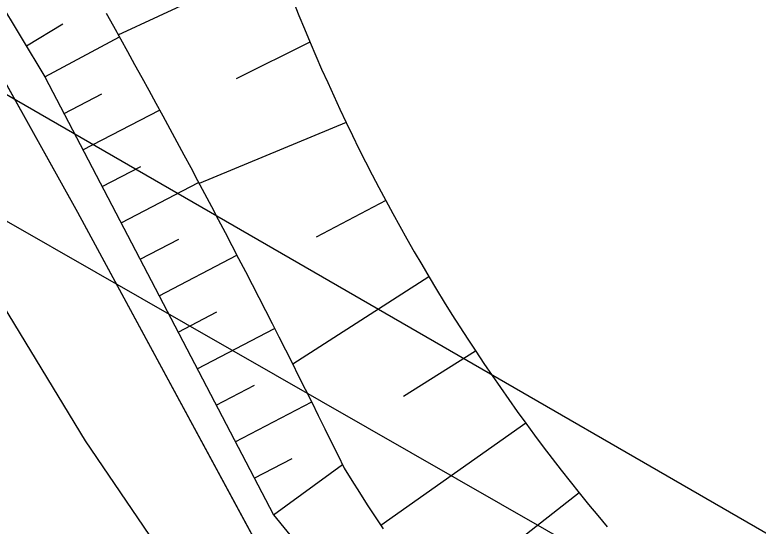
# Model space of a CAD drawing. Extents: x 6434771 to 6436222, y 5663454 to 5664782.
# Drawn here: x 6435397.66 to 6435404.21, y 5663727.17 to 5663731.68 of the extents above; entities that cross this region are included whole.
import ezdxf

# ---------------------------------------------------------------- set-up
doc = ezdxf.new("R2010")
doc.units = 0
for name, color, linetype in [('Warstwa 10', 7, 'Continuous'), ('Warstwa 2', 7, 'Continuous'), ('Warstwa 20', 7, 'Continuous'), ('Warstwa 21', 7, 'Continuous'), ('Warstwa 5', 7, 'Continuous'), ('Warstwa 7', 7, 'Continuous'), ('Warstwa 9', 7, 'Continuous')]:
    doc.layers.add(name, color=color, linetype=linetype)

msp = doc.modelspace()

# ---------------------------------------------------------------- linework, layer by layer
at = {"layer": 'Warstwa 10'}
for p, q in [((6435396.177, 5663734.033), (6435397.922, 5663731.131)), ((6435398.568, 5663731.503), (6435399.975, 5663732.157)), ((6435400.113, 5663731.795), (6435400.161, 5663731.674)), ((6435398.461, 5663731.694), (6435398.525, 5663731.58)), ((6435398.461, 5663731.694), (6435398.525, 5663731.58)), ((6435400.161, 5663731.674), (6435400.211, 5663731.556)), ((6435397.758, 5663731.406), (6435398.081, 5663731.6)), ((6435398.525, 5663731.58), (6435398.587, 5663731.467)), ((6435398.525, 5663731.58), (6435398.587, 5663731.467)), ((6435400.211, 5663731.556), (6435400.26, 5663731.436)), ((6435397.922, 5663731.131), (6435398.578, 5663731.484)), ((6435398.587, 5663731.467), (6435398.65, 5663731.355)), ((6435398.587, 5663731.467), (6435398.65, 5663731.355)), ((6435400.259, 5663731.437), (6435399.609, 5663731.113)), ((6435400.26, 5663731.436), (6435400.311, 5663731.318)), ((6435398.65, 5663731.355), (6435398.713, 5663731.241)), ((6435398.65, 5663731.355), (6435398.713, 5663731.241)), ((6435400.311, 5663731.318), (6435400.362, 5663731.199)), ((6435398.713, 5663731.241), (6435398.775, 5663731.127)), ((6435398.713, 5663731.241), (6435398.775, 5663731.127)), ((6435400.362, 5663731.199), (6435400.415, 5663731.081)), ((6435397.922, 5663731.131), (6435399.936, 5663727.267)), ((6435398.775, 5663731.127), (6435398.837, 5663731.014)), ((6435398.775, 5663731.127), (6435398.837, 5663731.014)), ((6435400.415, 5663731.081), (6435400.468, 5663730.964)), ((6435398.837, 5663731.014), (6435398.9, 5663730.901)), ((6435398.837, 5663731.014), (6435398.9, 5663730.901)), ((6435398.09, 5663730.809), (6435398.424, 5663730.983)), ((6435400.468, 5663730.964), (6435400.522, 5663730.847)), ((6435398.9, 5663730.901), (6435398.961, 5663730.787)), ((6435398.9, 5663730.901), (6435398.961, 5663730.787)), ((6435398.257, 5663730.487), (6435398.933, 5663730.839)), ((6435400.522, 5663730.847), (6435400.578, 5663730.73)), ((6435398.961, 5663730.787), (6435399.023, 5663730.673)), ((6435398.961, 5663730.787), (6435399.023, 5663730.673)), ((6435400.578, 5663730.73), (6435399.282, 5663730.19)), ((6435400.578, 5663730.73), (6435400.633, 5663730.614)), ((6435399.023, 5663730.673), (6435399.084, 5663730.559)), ((6435399.023, 5663730.673), (6435399.084, 5663730.559)), ((6435400.633, 5663730.614), (6435400.691, 5663730.498)), ((6435399.084, 5663730.559), (6435399.146, 5663730.445)), ((6435399.084, 5663730.559), (6435399.146, 5663730.445)), ((6435400.691, 5663730.498), (6435400.748, 5663730.383)), ((6435399.146, 5663730.445), (6435399.207, 5663730.331)), ((6435399.146, 5663730.445), (6435399.207, 5663730.331)), ((6435400.748, 5663730.383), (6435400.807, 5663730.268)), ((6435398.426, 5663730.165), (6435398.766, 5663730.342)), ((6435399.207, 5663730.331), (6435399.267, 5663730.216)), ((6435399.207, 5663730.331), (6435399.267, 5663730.216)), ((6435400.807, 5663730.268), (6435400.867, 5663730.154)), ((6435398.593, 5663729.844), (6435399.276, 5663730.2)), ((6435399.267, 5663730.216), (6435399.329, 5663730.102)), ((6435399.267, 5663730.216), (6435399.329, 5663730.102)), ((6435400.867, 5663730.154), (6435400.927, 5663730.04)), ((6435399.329, 5663730.102), (6435399.39, 5663729.988)), ((6435399.329, 5663730.102), (6435399.39, 5663729.988)), ((6435400.927, 5663730.04), (6435400.313, 5663729.716)), ((6435400.927, 5663730.04), (6435400.989, 5663729.926)), ((6435399.39, 5663729.988), (6435399.449, 5663729.873)), ((6435399.39, 5663729.988), (6435399.449, 5663729.873)), ((6435400.989, 5663729.926), (6435401.052, 5663729.813)), ((6435399.449, 5663729.873), (6435399.51, 5663729.758)), ((6435399.449, 5663729.873), (6435399.51, 5663729.758)), ((6435401.052, 5663729.813), (6435401.114, 5663729.701)), ((6435398.761, 5663729.522), (6435399.103, 5663729.7)), ((6435399.51, 5663729.758), (6435399.569, 5663729.644)), ((6435399.51, 5663729.758), (6435399.569, 5663729.644)), ((6435401.114, 5663729.701), (6435401.178, 5663729.588)), ((6435399.569, 5663729.644), (6435399.629, 5663729.529)), ((6435399.569, 5663729.644), (6435399.629, 5663729.529)), ((6435401.178, 5663729.588), (6435401.244, 5663729.477)), ((6435398.929, 5663729.2), (6435399.614, 5663729.557)), ((6435399.629, 5663729.529), (6435399.689, 5663729.414)), ((6435399.629, 5663729.529), (6435399.689, 5663729.414)), ((6435401.244, 5663729.477), (6435401.309, 5663729.365)), ((6435399.689, 5663729.414), (6435399.748, 5663729.299)), ((6435399.689, 5663729.414), (6435399.748, 5663729.299)), ((6435401.308, 5663729.366), (6435400.107, 5663728.595)), ((6435401.309, 5663729.365), (6435401.376, 5663729.256)), ((6435399.748, 5663729.299), (6435399.808, 5663729.184)), ((6435399.748, 5663729.299), (6435399.808, 5663729.184)), ((6435401.376, 5663729.256), (6435401.443, 5663729.145)), ((6435399.808, 5663729.184), (6435399.866, 5663729.069)), ((6435399.808, 5663729.184), (6435399.866, 5663729.069)), ((6435401.443, 5663729.145), (6435401.511, 5663729.036)), ((6435399.096, 5663728.878), (6435399.439, 5663729.057)), ((6435399.866, 5663729.069), (6435399.926, 5663728.954)), ((6435399.866, 5663729.069), (6435399.926, 5663728.954)), ((6435401.511, 5663729.036), (6435401.58, 5663728.927)), ((6435399.264, 5663728.556), (6435399.947, 5663728.912)), ((6435399.926, 5663728.954), (6435399.985, 5663728.838)), ((6435399.926, 5663728.954), (6435399.985, 5663728.838)), ((6435401.58, 5663728.927), (6435401.65, 5663728.818)), ((6435399.985, 5663728.838), (6435400.043, 5663728.723)), ((6435399.985, 5663728.838), (6435400.043, 5663728.723)), ((6435401.65, 5663728.818), (6435401.721, 5663728.71)), ((6435400.043, 5663728.723), (6435400.101, 5663728.607)), ((6435400.043, 5663728.723), (6435400.101, 5663728.607)), ((6435401.72, 5663728.71), (6435401.084, 5663728.31)), ((6435401.721, 5663728.71), (6435401.792, 5663728.602)), ((6435400.101, 5663728.607), (6435400.159, 5663728.491)), ((6435400.101, 5663728.607), (6435400.159, 5663728.491)), ((6435401.792, 5663728.602), (6435401.865, 5663728.497)), ((6435400.159, 5663728.491), (6435400.217, 5663728.375)), ((6435400.159, 5663728.491), (6435400.217, 5663728.375)), ((6435401.865, 5663728.497), (6435401.938, 5663728.39)), ((6435399.431, 5663728.234), (6435399.771, 5663728.411)), ((6435401.938, 5663728.39), (6435402.012, 5663728.284)), ((6435400.217, 5663728.375), (6435400.275, 5663728.26)), ((6435400.217, 5663728.375), (6435400.275, 5663728.26)), ((6435399.599, 5663727.912), (6435400.274, 5663728.263)), ((6435400.275, 5663728.26), (6435400.332, 5663728.144)), ((6435400.275, 5663728.26), (6435400.332, 5663728.144)), ((6435402.012, 5663728.284), (6435402.087, 5663728.179)), ((6435400.332, 5663728.144), (6435400.39, 5663728.027)), ((6435400.332, 5663728.144), (6435400.39, 5663728.027)), ((6435402.087, 5663728.179), (6435402.163, 5663728.075)), ((6435402.163, 5663728.075), (6435400.883, 5663727.174)), ((6435402.163, 5663728.075), (6435402.239, 5663727.971)), ((6435400.39, 5663728.027), (6435400.447, 5663727.912)), ((6435400.39, 5663728.027), (6435400.447, 5663727.912)), ((6435402.239, 5663727.971), (6435402.316, 5663727.867)), ((6435400.447, 5663727.912), (6435400.504, 5663727.795)), ((6435400.447, 5663727.912), (6435400.504, 5663727.795)), ((6435402.316, 5663727.867), (6435402.395, 5663727.764)), ((6435400.504, 5663727.795), (6435400.561, 5663727.679)), ((6435400.504, 5663727.795), (6435400.561, 5663727.679)), ((6435399.768, 5663727.59), (6435400.101, 5663727.764)), ((6435402.395, 5663727.764), (6435402.474, 5663727.662)), ((6435399.936, 5663727.267), (6435400.545, 5663727.712)), ((6435400.561, 5663727.679), (6435400.627, 5663727.57)), ((6435400.561, 5663727.679), (6435400.627, 5663727.57)), ((6435402.474, 5663727.662), (6435402.552, 5663727.561)), ((6435400.627, 5663727.57), (6435400.695, 5663727.463)), ((6435400.627, 5663727.57), (6435400.695, 5663727.463)), ((6435402.552, 5663727.561), (6435402.633, 5663727.46)), ((6435400.695, 5663727.463), (6435400.764, 5663727.356)), ((6435400.695, 5663727.463), (6435400.764, 5663727.356)), ((6435402.633, 5663727.46), (6435402.028, 5663726.988)), ((6435402.633, 5663727.46), (6435402.714, 5663727.359)), ((6435400.764, 5663727.356), (6435400.833, 5663727.249)), ((6435400.764, 5663727.356), (6435400.833, 5663727.249)), ((6435402.714, 5663727.359), (6435402.797, 5663727.26)), ((6435399.936, 5663727.267), (6435402.804, 5663723.792)), ((6435400.833, 5663727.249), (6435400.903, 5663727.143)), ((6435400.833, 5663727.249), (6435400.903, 5663727.143)), ((6435402.797, 5663727.26), (6435402.879, 5663727.16))]:
    msp.add_line(p, q, dxfattribs=at)
at = {"layer": 'Warstwa 2'}
msp.add_lwpolyline([(6435415.067, 5663755.82), (6435402.373, 5663762.888), (6435392.31, 5663768.43), (6435390.96, 5663766.67), (6435390.77, 5663764.67), (6435389.1, 5663763.18), (6435388.86, 5663761.08), (6435387.2, 5663759.63), (6435387, 5663757.52), (6435385.23, 5663755.92), (6435385.11, 5663753.93), (6435383.95, 5663752.39), (6435381.876, 5663748.896), (6435381.305, 5663747.173), (6435381.447, 5663744.871), (6435382.861, 5663743.584), (6435392.193, 5663737.821), (6435395.771, 5663734.317), (6435398.208, 5663729.938), (6435400.477, 5663725.74), (6435404.309, 5663722.554)], dxfattribs=at)
at = {"layer": 'Warstwa 20'}
for p, q in [((6435396.177, 5663734.033), (6435397.922, 5663731.131)), ((6435400.113, 5663731.795), (6435400.161, 5663731.674)), ((6435400.161, 5663731.674), (6435400.211, 5663731.556)), ((6435400.211, 5663731.556), (6435400.26, 5663731.436)), ((6435400.26, 5663731.436), (6435400.311, 5663731.318)), ((6435400.311, 5663731.318), (6435400.362, 5663731.199)), ((6435400.362, 5663731.199), (6435400.415, 5663731.081)), ((6435397.922, 5663731.131), (6435399.936, 5663727.267)), ((6435400.415, 5663731.081), (6435400.468, 5663730.964)), ((6435400.468, 5663730.964), (6435400.522, 5663730.847)), ((6435400.522, 5663730.847), (6435400.578, 5663730.73)), ((6435400.578, 5663730.73), (6435400.633, 5663730.614)), ((6435400.633, 5663730.614), (6435400.691, 5663730.498)), ((6435400.691, 5663730.498), (6435400.748, 5663730.383)), ((6435400.748, 5663730.383), (6435400.807, 5663730.268)), ((6435400.807, 5663730.268), (6435400.867, 5663730.154)), ((6435400.867, 5663730.154), (6435400.927, 5663730.04)), ((6435400.927, 5663730.04), (6435400.989, 5663729.926)), ((6435400.989, 5663729.926), (6435401.052, 5663729.813)), ((6435401.052, 5663729.813), (6435401.114, 5663729.701)), ((6435401.114, 5663729.701), (6435401.178, 5663729.588)), ((6435401.178, 5663729.588), (6435401.244, 5663729.477)), ((6435401.244, 5663729.477), (6435401.309, 5663729.365)), ((6435401.309, 5663729.365), (6435401.376, 5663729.256)), ((6435401.376, 5663729.256), (6435401.443, 5663729.145)), ((6435401.443, 5663729.145), (6435401.511, 5663729.036)), ((6435401.511, 5663729.036), (6435401.58, 5663728.927)), ((6435401.58, 5663728.927), (6435401.65, 5663728.818)), ((6435401.65, 5663728.818), (6435401.721, 5663728.71)), ((6435401.721, 5663728.71), (6435401.792, 5663728.602)), ((6435401.792, 5663728.602), (6435401.865, 5663728.497)), ((6435401.865, 5663728.497), (6435401.938, 5663728.39)), ((6435401.938, 5663728.39), (6435402.012, 5663728.284)), ((6435402.012, 5663728.284), (6435402.087, 5663728.179)), ((6435402.087, 5663728.179), (6435402.163, 5663728.075)), ((6435402.163, 5663728.075), (6435402.239, 5663727.971)), ((6435402.239, 5663727.971), (6435402.316, 5663727.867)), ((6435402.316, 5663727.867), (6435402.395, 5663727.764)), ((6435402.395, 5663727.764), (6435402.474, 5663727.662)), ((6435402.474, 5663727.662), (6435402.552, 5663727.561)), ((6435402.552, 5663727.561), (6435402.633, 5663727.46)), ((6435402.633, 5663727.46), (6435402.714, 5663727.359)), ((6435402.714, 5663727.359), (6435402.797, 5663727.26)), ((6435399.936, 5663727.267), (6435402.804, 5663723.792)), ((6435402.797, 5663727.26), (6435402.879, 5663727.16))]:
    msp.add_line(p, q, dxfattribs=at)
at = {"layer": 'Warstwa 21'}
for p, q in [((6435398.461, 5663731.694), (6435398.525, 5663731.58)), ((6435398.461, 5663731.694), (6435398.525, 5663731.58)), ((6435398.525, 5663731.58), (6435398.587, 5663731.467)), ((6435398.525, 5663731.58), (6435398.587, 5663731.467)), ((6435398.587, 5663731.467), (6435398.65, 5663731.355)), ((6435398.587, 5663731.467), (6435398.65, 5663731.355)), ((6435398.65, 5663731.355), (6435398.713, 5663731.241)), ((6435398.65, 5663731.355), (6435398.713, 5663731.241)), ((6435398.713, 5663731.241), (6435398.775, 5663731.127)), ((6435398.713, 5663731.241), (6435398.775, 5663731.127)), ((6435398.775, 5663731.127), (6435398.837, 5663731.014)), ((6435398.775, 5663731.127), (6435398.837, 5663731.014)), ((6435398.837, 5663731.014), (6435398.9, 5663730.901)), ((6435398.837, 5663731.014), (6435398.9, 5663730.901)), ((6435398.9, 5663730.901), (6435398.961, 5663730.787)), ((6435398.9, 5663730.901), (6435398.961, 5663730.787)), ((6435398.961, 5663730.787), (6435399.023, 5663730.673)), ((6435398.961, 5663730.787), (6435399.023, 5663730.673)), ((6435399.023, 5663730.673), (6435399.084, 5663730.559)), ((6435399.023, 5663730.673), (6435399.084, 5663730.559)), ((6435399.084, 5663730.559), (6435399.146, 5663730.445)), ((6435399.084, 5663730.559), (6435399.146, 5663730.445)), ((6435399.146, 5663730.445), (6435399.207, 5663730.331)), ((6435399.146, 5663730.445), (6435399.207, 5663730.331)), ((6435399.207, 5663730.331), (6435399.267, 5663730.216)), ((6435399.207, 5663730.331), (6435399.267, 5663730.216)), ((6435399.267, 5663730.216), (6435399.329, 5663730.102)), ((6435399.267, 5663730.216), (6435399.329, 5663730.102)), ((6435399.329, 5663730.102), (6435399.39, 5663729.988)), ((6435399.329, 5663730.102), (6435399.39, 5663729.988)), ((6435399.39, 5663729.988), (6435399.449, 5663729.873)), ((6435399.39, 5663729.988), (6435399.449, 5663729.873)), ((6435399.449, 5663729.873), (6435399.51, 5663729.758)), ((6435399.449, 5663729.873), (6435399.51, 5663729.758)), ((6435399.51, 5663729.758), (6435399.569, 5663729.644)), ((6435399.51, 5663729.758), (6435399.569, 5663729.644)), ((6435399.569, 5663729.644), (6435399.629, 5663729.529)), ((6435399.569, 5663729.644), (6435399.629, 5663729.529)), ((6435399.629, 5663729.529), (6435399.689, 5663729.414)), ((6435399.629, 5663729.529), (6435399.689, 5663729.414)), ((6435399.689, 5663729.414), (6435399.748, 5663729.299)), ((6435399.689, 5663729.414), (6435399.748, 5663729.299)), ((6435399.748, 5663729.299), (6435399.808, 5663729.184)), ((6435399.748, 5663729.299), (6435399.808, 5663729.184)), ((6435399.808, 5663729.184), (6435399.866, 5663729.069)), ((6435399.808, 5663729.184), (6435399.866, 5663729.069)), ((6435399.866, 5663729.069), (6435399.926, 5663728.954)), ((6435399.866, 5663729.069), (6435399.926, 5663728.954)), ((6435399.926, 5663728.954), (6435399.985, 5663728.838)), ((6435399.926, 5663728.954), (6435399.985, 5663728.838)), ((6435399.985, 5663728.838), (6435400.043, 5663728.723)), ((6435399.985, 5663728.838), (6435400.043, 5663728.723)), ((6435400.043, 5663728.723), (6435400.101, 5663728.607)), ((6435400.043, 5663728.723), (6435400.101, 5663728.607)), ((6435400.101, 5663728.607), (6435400.159, 5663728.491)), ((6435400.101, 5663728.607), (6435400.159, 5663728.491)), ((6435400.159, 5663728.491), (6435400.217, 5663728.375)), ((6435400.159, 5663728.491), (6435400.217, 5663728.375)), ((6435400.217, 5663728.375), (6435400.275, 5663728.26)), ((6435400.217, 5663728.375), (6435400.275, 5663728.26)), ((6435400.275, 5663728.26), (6435400.332, 5663728.144)), ((6435400.275, 5663728.26), (6435400.332, 5663728.144)), ((6435400.332, 5663728.144), (6435400.39, 5663728.027)), ((6435400.332, 5663728.144), (6435400.39, 5663728.027)), ((6435400.39, 5663728.027), (6435400.447, 5663727.912)), ((6435400.39, 5663728.027), (6435400.447, 5663727.912)), ((6435400.447, 5663727.912), (6435400.504, 5663727.795)), ((6435400.447, 5663727.912), (6435400.504, 5663727.795)), ((6435400.504, 5663727.795), (6435400.561, 5663727.679)), ((6435400.504, 5663727.795), (6435400.561, 5663727.679)), ((6435400.561, 5663727.679), (6435400.627, 5663727.57)), ((6435400.561, 5663727.679), (6435400.627, 5663727.57)), ((6435400.627, 5663727.57), (6435400.695, 5663727.463)), ((6435400.627, 5663727.57), (6435400.695, 5663727.463)), ((6435400.695, 5663727.463), (6435400.764, 5663727.356)), ((6435400.695, 5663727.463), (6435400.764, 5663727.356)), ((6435400.764, 5663727.356), (6435400.833, 5663727.249)), ((6435400.764, 5663727.356), (6435400.833, 5663727.249)), ((6435400.833, 5663727.249), (6435400.903, 5663727.143)), ((6435400.833, 5663727.249), (6435400.903, 5663727.143))]:
    msp.add_line(p, q, dxfattribs=at)
at = {"layer": 'Warstwa 5'}
for p, q in [((6435395.771, 5663734.317), (6435398.208, 5663729.938)), ((6435398.208, 5663729.938), (6435400.477, 5663725.74)), ((6435397.553, 5663729.11), (6435398.276, 5663727.92)), ((6435398.276, 5663727.92), (6435399.059, 5663726.77))]:
    msp.add_line(p, q, dxfattribs=at)
at = {"layer": 'Warstwa 7'}
for points in [[(6435367.2417, 5663729.5232), (6435374.765, 5663743.152), (6435375.75, 5663743.5), (6435387.847, 5663736.603), (6435417.543, 5663719.444), (6435418.234, 5663719.515), (6435419.223, 5663720.234), (6435421.557, 5663724.706), (6435423.255, 5663725.355), (6435424.546, 5663724.59), (6435426.224, 5663723.589), (6435427.499, 5663723.034)], [(6435377.78, 5663740.99), (6435395.59, 5663730.999), (6435419.418, 5663717.351)]]:
    msp.add_lwpolyline(points, dxfattribs=at)
at = {"layer": 'Warstwa 9'}
for p, q in [((6435397.553, 5663729.11), (6435398.276, 5663727.92)), ((6435398.276, 5663727.92), (6435399.059, 5663726.77))]:
    msp.add_line(p, q, dxfattribs=at)

doc.saveas('drawing.dxf')
